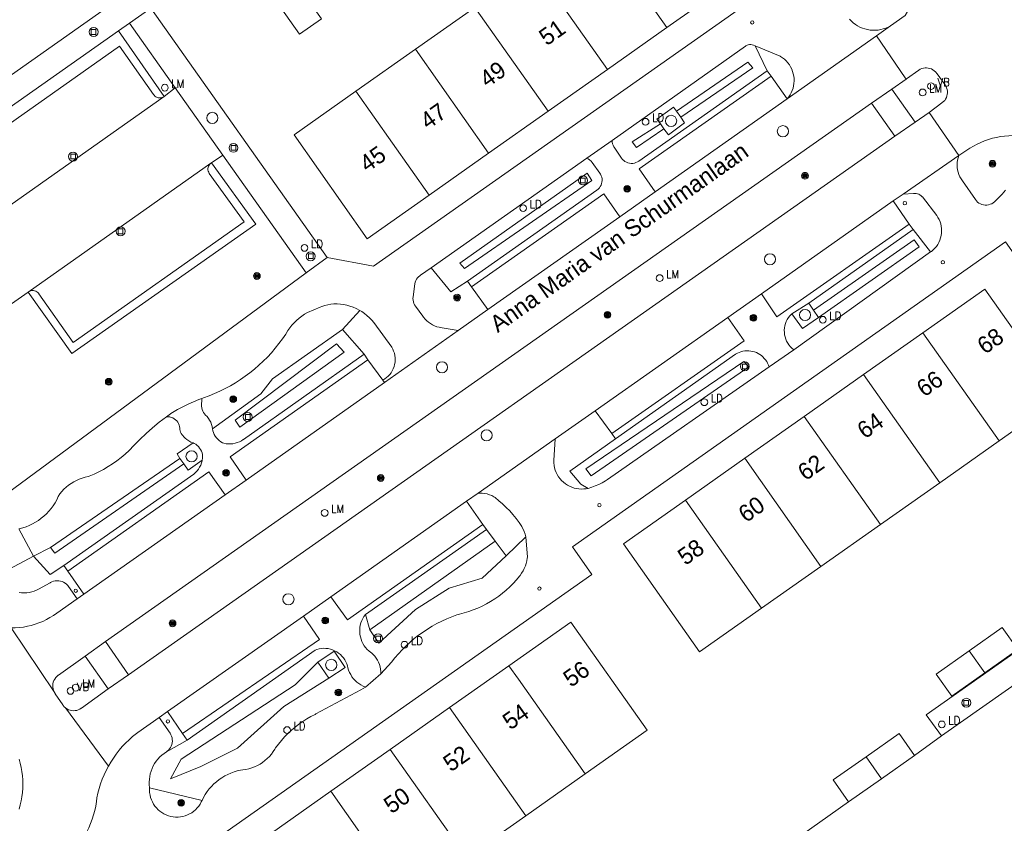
# Model space of a CAD drawing. Header units: metres. Extents: x 138165 to 154469, y 480134 to 494189.
# Tile 1005 of 1056: x 151196 to 151269, y 484055 to 484114. Entities that reach past the tile are written whole.
import ezdxf

# ---------------------------------------------------------------- set-up
doc = ezdxf.new("R2010")
doc.units = ezdxf.units.M
doc.header["$LTSCALE"] = 0.001
doc.header["$MEASUREMENT"] = 0
for name, color, linetype, lineweight in [('Level 5', 7, 'Continuous', 0), ('TOP-L-topo objecten punt', 7, 'Continuous', 0), ('TOP-L-topo objecten vlak', 7, 'Continuous', 0), ('TOP-T-topo huisnummering naamgeving', 7, 'Continuous', 0)]:
    doc.layers.add(name, color=color, linetype=linetype, lineweight=lineweight)
doc.styles.add('Style-INTL_ISO', font='INTL_ISO.shx')
doc.styles.add('Style-STANDARD', font='STANDARD.shx')

# ---------------------------------------------------------------- blocks, each defined once
blk = doc.blocks.new('24')
at = {"layer": 'TOP-L-topo objecten punt', "color": 7, "linetype": 'Continuous', "lineweight": 0}
for radius in [0.025, 0.0182, 0.0115, 0.005]:
    blk.add_circle((0, 0), radius, dxfattribs=at)
blk = doc.blocks.new('121')
at = {"layer": 'TOP-L-topo objecten punt', "color": 7, "linetype": 'Continuous', "lineweight": 0}
blk.add_circle((0, 0), 0.025, dxfattribs=at)
at = {"layer": 'TOP-L-topo objecten punt', "color": 7, "linetype": 'Continuous', "lineweight": 0, "style": 'Style-STANDARD'}
blk.add_text('LD', height=0.06, dxfattribs=at).set_placement((0.0483, 0))
blk = doc.blocks.new('*U13')
at = {"layer": 'Level 5', "color": 7, "linetype": 'Continuous', "lineweight": 0}
blk.add_circle((0, 0), 0.0415, dxfattribs=at)
blk = doc.blocks.new('150')
at = {"layer": 'Level 5', "color": 7, "linetype": 'Continuous', "lineweight": 0}
blk.add_blockref('*U13', (0, 0), dxfattribs=at)
blk = doc.blocks.new('39')
at = {"layer": 'TOP-L-topo objecten punt', "color": 7, "linetype": 'Continuous', "lineweight": 0}
for p, q in [((0.0175, 0.0175), (-0.0175, 0.0175)), ((-0.0175, 0.0175), (-0.0175, -0.0175)), ((0.0175, 0.0175), (0.0175, -0.0175)), ((0.0175, -0.0175), (-0.0175, -0.0175))]:
    blk.add_line(p, q, dxfattribs=at)
blk.add_circle((0, 0), 0.0332, dxfattribs=at)
blk = doc.blocks.new('10')
at = {"layer": 'TOP-L-topo objecten punt', "linetype": 'Continuous', "lineweight": 0}
blk.add_circle((0, 0), 0.0125, dxfattribs=at)
blk = doc.blocks.new('16')
at = {"layer": 'TOP-L-topo objecten punt', "color": 7, "linetype": 'Continuous', "lineweight": 0}
blk.add_circle((0, 0), 0.025, dxfattribs=at)
at = {"layer": 'TOP-L-topo objecten punt', "color": 7, "linetype": 'Continuous', "lineweight": 0, "style": 'Style-STANDARD'}
blk.add_text('LM', height=0.06, dxfattribs=at).set_placement((0.0483, 0))
blk = doc.blocks.new('14')
at = {"layer": 'TOP-L-topo objecten punt', "color": 7, "linetype": 'Continuous', "lineweight": 0}
blk.add_circle((0, 0), 0.025, dxfattribs=at)
at = {"layer": 'TOP-L-topo objecten punt', "color": 7, "linetype": 'Continuous', "lineweight": 0, "style": 'Style-STANDARD'}
blk.add_text('VB', height=0.06, dxfattribs=at).set_placement((0.0483, 0))

msp = doc.modelspace()

# ---------------------------------------------------------------- linework, layer by layer
at = {"layer": 'TOP-L-topo objecten vlak', "flags": 128}
for points in [[(151220.268, 484128.123), (151204.149, 484116.771), (151192.527, 484108.587)], [(151243.605, 484113.749), (151248.207, 484116.992), (151242.764, 484124.717), (151238.162, 484121.473)], [(151238.162, 484121.473), (151243.605, 484113.749)], [(151262.301, 484119.686), (151262.343, 484119.434), (151262.384, 484119.103), (151262.409, 484118.771), (151262.418, 484118.438), (151262.41, 484118.105), (151262.387, 484117.772), (151262.348, 484117.442), (151262.293, 484117.113), (151262.222, 484116.787), (151262.136, 484116.466), (151262.035, 484116.148), (151261.918, 484115.836), (151261.786, 484115.53), (151261.64, 484115.231), (151261.48, 484114.939), (151261.306, 484114.655), (151260.238, 484113.877)], [(151233.748, 484118.363), (151239.191, 484110.638)], [(151214.579, 484115.705), (151216.307, 484113.253), (151217.942, 484114.405), (151216.213, 484116.858)], [(151251.997, 484117.282), (151221.818, 484096.029), (151218.367, 484096.671)], [(151229.334, 484115.252), (151224.92, 484112.142)], [(151229.334, 484115.252), (151234.777, 484107.528)], [(151203.672, 484114.066), (151205.269, 484115.188)], [(151218.367, 484096.671), (151205.269, 484115.188)], [(151202.861, 484113.52), (151203.672, 484114.066)], [(151203.672, 484114.066), (151207.077, 484109.261)], [(151260.238, 484113.877), (151260.062, 484113.785), (151259.88, 484113.708), (151259.693, 484113.646), (151259.501, 484113.599), (151259.305, 484113.567), (151259.108, 484113.552), (151258.91, 484113.552), (151258.713, 484113.569), (151258.518, 484113.601), (151258.326, 484113.649), (151258.139, 484113.712), (151257.957, 484113.79), (151257.782, 484113.883), (151257.616, 484113.99), (151257.458, 484114.109), (151257.311, 484114.241), (151257.175, 484114.385)], [(151260.238, 484113.877), (151259.176, 484113.125)], [(151193.623, 484107.027), (151202.861, 484113.52)], [(151202.861, 484113.52), (151206.248, 484108.634)], [(151239.191, 484110.638), (151243.605, 484113.749)], [(151252.551, 484108.451), (151259.176, 484113.125)], [(151259.176, 484113.125), (151261.33, 484110.009), (151261.396, 484109.913)], [(151206.248, 484108.634), (151206.17, 484108.585), (151206.084, 484108.55), (151205.994, 484108.53), (151205.902, 484108.526), (151205.81, 484108.538), (151205.722, 484108.566), (151205.64, 484108.608), (151205.566, 484108.664), (151205.503, 484108.732), (151205.489, 484108.751), (151205.464, 484108.787), (151202.926, 484112.377), (151190.261, 484103.425)], [(151239.539, 484105.358), (151249.463, 484112.374), (151249.481, 484112.386), (151249.568, 484112.434), (151249.661, 484112.466), (151249.759, 484112.483), (151249.857, 484112.485), (151249.955, 484112.47), (151250.049, 484112.439), (151250.172, 484112.389)], [(151251.073, 484110.547), (151250.172, 484112.389)], [(151250.172, 484112.389), (151252.02, 484111.623), (151252.052, 484111.604), (151252.205, 484111.505), (151252.348, 484111.392), (151252.48, 484111.267), (151252.601, 484111.131), (151252.71, 484110.985), (151252.806, 484110.83), (151252.887, 484110.667), (151252.954, 484110.498), (151253.006, 484110.323), (151253.042, 484110.145), (151253.063, 484109.964), (151253.067, 484109.782), (151253.056, 484109.6), (151253.028, 484109.42), (151252.985, 484109.243), (151252.927, 484109.071), (151252.854, 484108.904), (151252.766, 484108.745), (151252.665, 484108.593), (151252.551, 484108.451)], [(151224.92, 484112.142), (151220.505, 484109.031)], [(151224.92, 484112.142), (151230.363, 484104.417)], [(151244.335, 484107.531), (151249.627, 484111.174), (151249.998, 484110.749), (151244.641, 484107.083)], [(151234.777, 484107.528), (151239.191, 484110.638)], [(151251.073, 484110.547), (151241.525, 484103.829), (151241.517, 484103.823), (151241.419, 484103.763), (151241.309, 484103.714), (151241.193, 484103.68), (151241.074, 484103.661), (151240.953, 484103.658), (151240.833, 484103.671), (151240.716, 484103.7), (151240.604, 484103.744), (151240.498, 484103.803), (151240.401, 484103.875), (151240.315, 484103.959), (151240.24, 484104.054), (151239.683, 484104.869), (151239.664, 484104.9), (151239.61, 484105.007), (151239.571, 484105.121), (151239.547, 484105.238), (151239.539, 484105.358)], [(151242.73, 484101.536), (151241.56, 484103.256), (151251.37, 484110.145)], [(151251.37, 484110.145), (151251.073, 484110.547)], [(151252.551, 484108.451), (151251.37, 484110.145)], [(151263.104, 484107.448), (151264.046, 484108.148), (151264.076, 484108.171), (151264.17, 484108.251), (151264.254, 484108.342), (151264.324, 484108.443), (151264.381, 484108.553), (151264.423, 484108.669), (151264.45, 484108.789), (151264.461, 484108.912), (151264.456, 484109.036), (151264.435, 484109.158), (151264.399, 484109.276), (151264.348, 484109.388), (151264.282, 484109.493), (151264.28, 484109.495), (151263.692, 484110.308), (151263.651, 484110.365), (151263.615, 484110.409), (151263.572, 484110.46), (151263.482, 484110.544), (151263.382, 484110.616), (151263.273, 484110.674), (151263.158, 484110.718), (151263.038, 484110.746), (151262.915, 484110.758), (151262.792, 484110.755), (151262.671, 484110.735), (151262.552, 484110.7), (151262.44, 484110.65), (151262.335, 484110.586), (151262.327, 484110.58), (151261.424, 484109.932), (151261.396, 484109.913)], [(151261.396, 484109.913), (151260.316, 484109.163)], [(151207.077, 484109.261), (151206.248, 484108.634)], [(151210.616, 484104.272), (151207.077, 484109.261)], [(151220.505, 484109.031), (151215.903, 484105.788), (151221.347, 484098.063), (151225.949, 484101.306)], [(151225.949, 484101.306), (151220.505, 484109.031)], [(151258.824, 484108.127), (151260.316, 484109.163)], [(151260.316, 484109.163), (151262.049, 484106.713)], [(151206.248, 484108.634), (151192.665, 484099.056)], [(151258.824, 484108.127), (151201.897, 484068.125)], [(151252.551, 484108.451), (151242.73, 484101.536)], [(151260.543, 484105.687), (151258.824, 484108.127)], [(151230.363, 484104.417), (151234.777, 484107.528)], [(151244.335, 484107.531), (151244.091, 484107.848), (151242.863, 484106.95), (151243.129, 484106.609)], [(151244.641, 484107.083), (151244.335, 484107.531)], [(151262.049, 484106.713), (151263.104, 484107.448)], [(151263.104, 484107.448), (151265.301, 484104.243)], [(151243.385, 484106.217), (151241.356, 484104.844), (151241.027, 484105.268), (151243.129, 484106.609)], [(151243.129, 484106.609), (151243.385, 484106.217)], [(151243.385, 484106.217), (151243.742, 484105.781), (151244.93, 484106.662), (151244.641, 484107.083)], [(151262.049, 484106.713), (151260.543, 484105.687)], [(151203.604, 484065.662), (151260.543, 484105.687)], [(151237.663, 484104.038), (151239.539, 484105.358)], [(151265.301, 484104.243), (151266.122, 484104.784), (151266.385, 484104.943), (151266.656, 484105.088), (151266.934, 484105.219), (151267.219, 484105.336), (151267.509, 484105.437), (151267.804, 484105.523), (151268.104, 484105.594), (151268.406, 484105.649), (151268.711, 484105.688), (151269.017, 484105.711), (151269.325, 484105.719), (151269.632, 484105.71), (151269.939, 484105.685), (151270.243, 484105.645), (151270.545, 484105.588), (151270.844, 484105.516), (151271.139, 484105.429), (151271.429, 484105.326), (151271.713, 484105.209), (151271.99, 484105.076), (151272.261, 484104.93), (151272.298, 484104.908)], [(151225.949, 484101.306), (151230.363, 484104.417)], [(151196.143, 484094.091), (151199.393, 484089.531), (151213.063, 484099.131), (151209.775, 484103.712)], [(151196.143, 484094.091), (151196.257, 484094.16), (151196.345, 484094.193), (151196.438, 484094.21), (151196.532, 484094.212), (151196.626, 484094.197), (151196.715, 484094.167), (151196.798, 484094.122), (151196.873, 484094.064), (151196.936, 484093.994), (151196.95, 484093.975), (151199.488, 484090.354), (151212.194, 484099.315), (151209.609, 484102.917), (151209.561, 484102.997), (151209.527, 484103.085), (151209.509, 484103.177), (151209.507, 484103.27), (151209.52, 484103.363), (151209.549, 484103.452), (151209.593, 484103.535), (151209.65, 484103.609), (151209.717, 484103.671)], [(151196.143, 484094.091), (151209.717, 484103.671)], [(151209.717, 484103.671), (151209.775, 484103.712)], [(151209.775, 484103.712), (151210.616, 484104.272)], [(151210.616, 484104.272), (151216.808, 484095.527)], [(151226.085, 484095.89), (151237.663, 484104.038)], [(151237.663, 484104.038), (151237.749, 484103.995), (151237.865, 484103.921), (151237.972, 484103.834), (151238.067, 484103.736), (151238.635, 484102.923), (151238.68, 484102.851), (151238.731, 484102.743), (151238.768, 484102.63), (151238.79, 484102.512), (151238.795, 484102.393), (151238.785, 484102.274), (151238.759, 484102.157), (151238.717, 484102.045), (151238.661, 484101.939), (151238.591, 484101.842), (151238.509, 484101.755), (151238.416, 484101.68), (151238.405, 484101.672), (151228.8, 484094.901)], [(151265.301, 484104.243), (151261.168, 484101.379)], [(151268.775, 484101.67), (151268.521, 484101.378), (151268.256, 484101.097), (151267.979, 484100.827), (151267.956, 484100.806), (151267.858, 484100.73), (151267.751, 484100.666), (151267.637, 484100.618), (151267.518, 484100.584), (151267.395, 484100.566), (151267.271, 484100.563), (151267.147, 484100.577), (151267.027, 484100.606), (151266.911, 484100.651), (151266.802, 484100.71), (151266.701, 484100.783), (151266.611, 484100.868), (151266.532, 484100.964), (151265.574, 484102.351), (151265.568, 484102.36), (151265.468, 484102.51), (151265.383, 484102.668), (151265.311, 484102.833), (151265.255, 484103.004), (151265.214, 484103.179), (151265.189, 484103.358), (151265.179, 484103.537), (151265.186, 484103.717), (151265.209, 484103.896), (151265.247, 484104.071), (151265.301, 484104.243)], [(151238.027, 484102.385), (151237.675, 484102.933), (151228.236, 484096.24), (151228.569, 484095.842), (151238.027, 484102.385)], [(151229.1, 484094.489), (151238.919, 484101.405), (151240.122, 484099.692)], [(151242.73, 484101.536), (151240.122, 484099.692)], [(151260.423, 484100.866), (151261.168, 484101.379)], [(151261.168, 484101.379), (151261.945, 484101.421), (151262.021, 484101.425), (151262.126, 484101.422), (151262.228, 484101.404), (151262.327, 484101.37), (151262.419, 484101.322), (151262.503, 484101.26), (151262.576, 484101.186), (151262.595, 484101.163), (151263.661, 484099.789), (151263.757, 484099.643), (151263.84, 484099.488), (151263.909, 484099.327), (151263.963, 484099.159), (151264.001, 484098.988), (151264.023, 484098.814), (151264.03, 484098.639), (151264.02, 484098.463), (151263.995, 484098.29), (151263.954, 484098.119), (151263.897, 484097.953), (151263.826, 484097.792), (151263.74, 484097.639), (151263.641, 484097.494), (151263.529, 484097.359), (151263.405, 484097.235), (151263.271, 484097.122), (151263.212, 484097.079)], [(151250.631, 484093.969), (151260.423, 484100.866)], [(151261.621, 484099.143), (151260.423, 484100.866)], [(151240.122, 484099.692), (151230.303, 484092.81)], [(151250.631, 484093.969), (151251.792, 484092.261), (151261.621, 484099.143)], [(151254.164, 484093.277), (151261.911, 484098.756)], [(151261.911, 484098.756), (151261.621, 484099.143)], [(151263.212, 484097.079), (151261.911, 484098.756)], [(151205.834, 484050.444), (151238.034, 484073.118), (151236.602, 484075.175), (151268.766, 484097.826)], [(151254.506, 484092.763), (151261.998, 484097.974), (151262.365, 484097.456), (151254.872, 484092.211)], [(151268.766, 484097.826), (151283.358, 484077.109), (151262.871, 484062.675), (151264.006, 484061.132)], [(151263.212, 484097.079), (151253.033, 484089.814)], [(151216.808, 484095.527), (151218.367, 484096.671)], [(151216.808, 484095.527), (151182.962, 484070.582)], [(151228.111, 484091.236), (151226.767, 484091.467), (151226.687, 484091.482), (151226.516, 484091.527), (151226.35, 484091.587), (151226.19, 484091.662), (151226.038, 484091.751), (151225.894, 484091.854), (151225.761, 484091.969), (151225.638, 484092.096), (151225.527, 484092.233), (151225.468, 484092.314), (151224.928, 484093.047), (151224.924, 484093.053), (151224.864, 484093.146), (151224.811, 484093.256), (151224.772, 484093.372), (151224.749, 484093.493), (151224.742, 484093.615), (151224.75, 484093.738), (151224.882, 484094.703), (151224.885, 484094.722), (151224.912, 484094.838), (151224.954, 484094.95), (151225.01, 484095.055), (151225.08, 484095.152), (151225.162, 484095.238), (151225.255, 484095.312), (151225.301, 484095.344), (151226.085, 484095.89)], [(151228.8, 484094.901), (151227.544, 484094.104), (151226.085, 484095.89)], [(151228.8, 484094.901), (151229.1, 484094.489)], [(151186.729, 484087.539), (151196.143, 484094.091)], [(151229.1, 484094.489), (151230.303, 484092.81)], [(151268.303, 484083.042), (151272.905, 484086.285), (151267.243, 484094.32), (151262.641, 484091.077)], [(151248.137, 484092.209), (151250.631, 484093.969)], [(151209.064, 484086.202), (151209.183, 484086.242), (151209.594, 484086.391), (151209.998, 484086.555), (151210.397, 484086.734), (151210.789, 484086.928), (151211.173, 484087.135), (151211.55, 484087.357), (151211.918, 484087.592), (151212.277, 484087.841), (151212.627, 484088.102), (151212.967, 484088.376), (151213.297, 484088.663), (151213.617, 484088.961), (151213.925, 484089.271), (151214.221, 484089.592), (151214.506, 484089.923), (151214.778, 484090.265), (151215.038, 484090.616), (151215.284, 484090.977), (151215.308, 484091.019), (151215.437, 484091.234), (151215.58, 484091.439), (151215.736, 484091.635), (151215.904, 484091.821), (151216.083, 484091.995), (151216.274, 484092.158), (151216.474, 484092.308), (151216.683, 484092.445), (151216.901, 484092.569), (151217.835, 484092.979), (151217.96, 484093.026), (151218.181, 484093.096), (151218.406, 484093.151), (151218.634, 484093.19), (151218.865, 484093.213), (151219.096, 484093.22), (151219.103, 484093.22), (151219.345, 484093.202), (151219.586, 484093.168), (151219.823, 484093.118), (151220.057, 484093.053), (151220.286, 484092.972), (151220.509, 484092.877), (151220.783, 484092.735)], [(151220.783, 484092.735), (151219.51, 484091.326)], [(151220.783, 484092.735), (151220.934, 484092.643), (151221.134, 484092.506), (151221.324, 484092.356), (151221.504, 484092.193), (151221.674, 484092.019), (151221.831, 484091.835), (151223.163, 484090.002), (151223.241, 484089.86), (151223.307, 484089.707), (151223.359, 484089.548), (151223.395, 484089.384), (151223.415, 484089.219), (151223.419, 484089.051), (151223.408, 484088.885), (151223.38, 484088.72), (151223.337, 484088.558), (151223.279, 484088.402), (151223.205, 484088.251), (151223.118, 484088.109), (151223.018, 484087.975), (151222.905, 484087.851), (151222.781, 484087.739), (151222.647, 484087.639), (151222.504, 484087.553)], [(151230.303, 484092.81), (151228.111, 484091.236)], [(151252.889, 484092.49), (151254.164, 484093.277)], [(151254.506, 484092.763), (151254.164, 484093.277)], [(151254.872, 484092.211), (151254.506, 484092.763)], [(151238.284, 484085.28), (151248.137, 484092.209)], [(151239.523, 484083.581), (151249.344, 484090.484), (151248.137, 484092.209)], [(151253.033, 484089.814), (151252.905, 484089.921), (151252.787, 484090.039), (151252.68, 484090.169), (151252.587, 484090.308), (151252.508, 484090.455), (151252.442, 484090.609), (151252.392, 484090.768), (151252.358, 484090.932), (151252.339, 484091.098), (151252.336, 484091.266), (151252.349, 484091.432), (151252.378, 484091.597), (151252.422, 484091.758), (151252.482, 484091.915), (151252.556, 484092.064), (151252.645, 484092.206), (151252.746, 484092.339), (151252.86, 484092.462), (151252.889, 484092.49)], [(151252.889, 484092.49), (151253.684, 484091.388), (151254.872, 484092.211)], [(151219.51, 484091.326), (151214.302, 484087.653), (151213.43, 484086.533), (151209.85, 484083.943)], [(151221.112, 484089.477), (151219.51, 484091.326)], [(151222.622, 484087.37), (151228.111, 484091.236)], [(151262.641, 484091.077), (151258.226, 484087.967)], [(151268.303, 484083.042), (151262.641, 484091.077)], [(151211.519, 484084.568), (151219.07, 484090.263), (151219.631, 484089.631), (151211.876, 484084.063), (151211.519, 484084.568)], [(151239.801, 484083.183), (151248.721, 484089.474), (151248.848, 484089.547), (151248.98, 484089.609), (151249.118, 484089.658), (151249.26, 484089.696), (151249.404, 484089.72), (151249.55, 484089.732), (151249.696, 484089.731), (151249.842, 484089.717), (151249.986, 484089.69), (151250.127, 484089.651), (151250.264, 484089.599), (151250.396, 484089.535), (151250.521, 484089.46), (151250.64, 484089.375), (151250.751, 484089.278), (151250.852, 484089.173), (151250.944, 484089.059), (151251.026, 484088.937), (151251.096, 484088.809), (151251.155, 484088.675), (151251.202, 484088.536)], [(151253.033, 484089.814), (151251.202, 484088.536)], [(151221.112, 484089.477), (151212.138, 484083.14), (151212.136, 484083.139), (151211.993, 484083.049), (151211.843, 484082.972), (151211.685, 484082.91), (151211.523, 484082.863), (151211.356, 484082.832), (151211.188, 484082.816), (151211.019, 484082.816), (151210.85, 484082.833), (151210.684, 484082.865), (151210.6, 484082.903), (151210.471, 484082.976), (151210.35, 484083.063), (151210.24, 484083.161), (151210.141, 484083.271), (151210.054, 484083.392), (151209.981, 484083.52), (151209.922, 484083.656), (151209.878, 484083.798), (151209.85, 484083.943)], [(151221.395, 484089.052), (151211.149, 484081.859), (151212.339, 484080.125)], [(151221.395, 484089.052), (151221.112, 484089.477)], [(151222.504, 484087.553), (151221.395, 484089.052)], [(151237.6, 484080.953), (151237.975, 484080.441), (151249.694, 484088.542), (151249.322, 484088.944), (151237.6, 484080.953)], [(151251.202, 484088.536), (151239.196, 484080.166), (151239.04, 484080.068), (151238.796, 484079.928), (151238.545, 484079.803), (151238.286, 484079.692), (151238.022, 484079.596), (151237.753, 484079.515)], [(151222.622, 484087.37), (151222.504, 484087.553)], [(151258.226, 484087.967), (151253.812, 484084.856)], [(151263.889, 484079.931), (151258.226, 484087.967)], [(151212.339, 484080.125), (151222.622, 484087.37)], [(151206.422, 484084.831), (151206.626, 484084.976), (151206.827, 484085.114), (151206.866, 484085.138), (151207.245, 484085.361), (151207.632, 484085.57), (151208.026, 484085.765), (151208.427, 484085.946), (151208.834, 484086.112), (151209.064, 484086.202)], [(151209.85, 484083.943), (151209.849, 484083.945), (151209.818, 484084.109), (151209.771, 484084.269), (151209.709, 484084.424), (151209.632, 484084.572), (151209.541, 484084.712), (151209.438, 484084.843), (151209.322, 484084.963), (151209.245, 484085.046), (151209.174, 484085.146), (151209.117, 484085.254), (151209.074, 484085.369), (151209.047, 484085.488), (151209.035, 484085.61), (151209.064, 484086.202)], [(151235.306, 484083.2), (151238.284, 484085.28)], [(151238.284, 484085.28), (151239.523, 484083.581)], [(151195.49, 484076.518), (151195.74, 484076.584), (151195.986, 484076.666), (151196.227, 484076.762), (151196.461, 484076.873), (151196.688, 484076.998), (151196.906, 484077.137), (151197.116, 484077.29), (151197.316, 484077.455), (151197.505, 484077.632), (151197.683, 484077.82), (151197.849, 484078.019), (151198.002, 484078.227), (151198.142, 484078.445), (151198.269, 484078.671), (151198.381, 484078.905), (151198.382, 484078.907), (151198.512, 484079.096), (151198.655, 484079.275), (151198.809, 484079.444), (151198.975, 484079.602), (151199.152, 484079.748), (151199.338, 484079.882), (151199.534, 484080.001), (151199.737, 484080.108), (151199.947, 484080.199), (151200.163, 484080.276), (151200.384, 484080.337), (151200.608, 484080.383), (151200.682, 484080.413), (151201.043, 484080.57), (151201.398, 484080.741), (151201.745, 484080.927), (151202.084, 484081.127), (151202.416, 484081.34), (151202.738, 484081.566), (151203.051, 484081.806), (151203.353, 484082.058), (151203.646, 484082.322), (151204.001, 484082.694), (151204.453, 484083.147), (151204.916, 484083.589), (151205.391, 484084.019), (151205.875, 484084.437), (151206.422, 484084.831)], [(151206.422, 484084.831), (151206.541, 484084.833), (151206.662, 484084.819), (151206.78, 484084.789), (151206.894, 484084.745), (151207, 484084.685), (151207.098, 484084.613), (151207.186, 484084.528), (151207.261, 484084.432), (151207.324, 484084.327), (151207.372, 484084.215), (151207.405, 484084.098), (151207.422, 484083.977), (151207.425, 484083.899), (151207.442, 484083.789), (151207.475, 484083.683), (151207.523, 484083.583), (151207.585, 484083.491), (151207.659, 484083.408), (151207.69, 484083.374), (151207.814, 484083.251), (151207.949, 484083.14), (151208.093, 484083.042), (151208.246, 484082.957), (151208.406, 484082.887)], [(151253.812, 484084.856), (151249.398, 484081.745)], [(151259.475, 484076.821), (151253.812, 484084.856)], [(151235.306, 484083.2), (151229.588, 484079.163)], [(151237.753, 484079.515), (151237.619, 484079.489), (151237.438, 484079.467), (151237.256, 484079.462), (151237.074, 484079.472), (151236.894, 484079.498), (151236.717, 484079.54), (151236.544, 484079.598), (151236.377, 484079.67), (151236.217, 484079.757), (151236.065, 484079.857), (151235.923, 484079.97), (151235.79, 484080.096), (151235.67, 484080.232), (151235.562, 484080.379), (151235.467, 484080.534), (151235.386, 484080.698), (151235.32, 484080.867), (151235.269, 484081.042), (151235.234, 484081.221), (151235.214, 484081.402), (151235.21, 484081.584), (151235.306, 484083.2)], [(151237.753, 484079.515), (151237.212, 484079.823), (151236.391, 484080.801), (151239.801, 484083.183)], [(151239.523, 484083.581), (151239.801, 484083.183)], [(151208.406, 484082.887), (151207.21, 484082.069), (151207.429, 484081.732)], [(151208.406, 484082.887), (151208.482, 484082.853), (151208.598, 484082.786), (151208.706, 484082.706), (151208.804, 484082.613), (151208.89, 484082.51), (151208.963, 484082.397), (151209.022, 484082.276), (151209.066, 484082.149), (151209.095, 484082.018), (151209.108, 484081.884), (151209.105, 484081.75), (151209.086, 484081.617)], [(151263.889, 484079.931), (151268.303, 484083.042)], [(151197.814, 484075.108), (151207.429, 484081.732)], [(151209.086, 484081.617), (151209.076, 484081.568), (151209.029, 484081.403), (151208.967, 484081.243), (151208.89, 484081.09), (151208.8, 484080.944), (151208.696, 484080.807), (151208.58, 484080.681), (151208.453, 484080.566), (151198.798, 484073.771)], [(151207.429, 484081.732), (151207.704, 484081.332)], [(151207.704, 484081.332), (151208.033, 484080.861), (151209.086, 484081.617)], [(151249.398, 484081.745), (151244.984, 484078.635)], [(151255.061, 484073.71), (151249.398, 484081.745)], [(151197.814, 484075.108), (151198.14, 484074.704), (151207.704, 484081.332)], [(151210.782, 484079.044), (151209.572, 484080.735), (151199.094, 484073.355)], [(151212.339, 484080.125), (151210.782, 484079.044)], [(151259.475, 484076.821), (151263.889, 484079.931)], [(151200.295, 484071.659), (151210.782, 484079.044)], [(151228.73, 484078.558), (151229.588, 484079.163)], [(151229.588, 484079.163), (151229.707, 484079.167), (151229.89, 484079.159), (151230.072, 484079.136), (151230.251, 484079.097), (151230.425, 484079.042), (151230.595, 484078.972), (151230.757, 484078.888), (151230.838, 484078.827), (151231.127, 484078.598), (151231.406, 484078.355), (151231.674, 484078.102), (151231.93, 484077.836), (151232.175, 484077.56), (151232.408, 484077.273), (151232.628, 484076.977), (151232.835, 484076.671), (151232.839, 484076.664), (151232.932, 484076.487), (151233.01, 484076.303), (151233.073, 484076.113), (151233.121, 484075.919)], [(151218.637, 484071.459), (151228.73, 484078.558)], [(151229.936, 484076.834), (151228.73, 484078.558)], [(151244.984, 484078.635), (151240.382, 484075.392), (151246.045, 484067.356), (151250.647, 484070.6)], [(151250.647, 484070.6), (151244.984, 484078.635)], [(151196.549, 484074.476), (151195.441, 484076.507)], [(151229.936, 484076.834), (151219.865, 484069.751), (151218.637, 484071.459)], [(151230.212, 484076.449), (151229.936, 484076.834)], [(151255.061, 484073.71), (151259.475, 484076.821)], [(151221.206, 484070.145), (151230.212, 484076.449)], [(151233.121, 484075.919), (151233.246, 484074.411), (151233.238, 484074.337), (151233.206, 484074.137), (151233.158, 484073.94), (151233.095, 484073.747), (151233.017, 484073.56), (151232.924, 484073.379), (151232.817, 484073.207), (151232.697, 484073.043), (151232.657, 484072.991), (151232.427, 484072.716), (151232.186, 484072.451), (151231.934, 484072.197), (151231.67, 484071.954), (151231.395, 484071.724), (151231.111, 484071.506), (151230.817, 484071.3), (151230.515, 484071.109), (151230.204, 484070.93), (151229.885, 484070.766), (151229.559, 484070.617), (151229.227, 484070.482), (151228.89, 484070.362), (151228.547, 484070.257), (151228.2, 484070.167), (151228.012, 484070.105), (151227.631, 484069.967), (151227.256, 484069.814), (151226.888, 484069.647), (151226.526, 484069.464), (151226.172, 484069.268), (151225.825, 484069.058), (151225.488, 484068.834), (151225.159, 484068.597), (151224.84, 484068.348), (151224.531, 484068.086), (151224.233, 484067.812), (151223.946, 484067.526), (151223.67, 484067.23), (151223.406, 484066.922), (151223.155, 484066.605), (151222.346, 484065.736)], [(151230.212, 484076.449), (151230.856, 484075.585)], [(151231.67, 484074.502), (151233.121, 484075.919)], [(151196.549, 484074.476), (151197.814, 484075.108)], [(151230.856, 484075.585), (151221.531, 484069.008)], [(151231.67, 484074.502), (151230.856, 484075.585)], [(151193.65, 484072.94), (151196.549, 484074.476)], [(151198.798, 484073.771), (151197.792, 484073.112), (151196.549, 484074.476)], [(151221.531, 484069.008), (151222.195, 484068.01), (151224.93, 484070.517), (151227.428, 484072.086), (151229.892, 484072.852), (151231.67, 484074.502)], [(151198.798, 484073.771), (151199.094, 484073.355)], [(151250.647, 484070.6), (151255.061, 484073.71)], [(151199.094, 484073.355), (151200.295, 484071.659)], [(151199.8, 484071.303), (151199.147, 484072.22), (151199.085, 484072.298), (151198.994, 484072.39), (151198.893, 484072.469), (151198.784, 484072.535), (151198.666, 484072.588), (151198.543, 484072.625), (151198.417, 484072.647), (151198.288, 484072.652), (151198.16, 484072.642), (151198.034, 484072.616), (151197.913, 484072.575), (151197.797, 484072.519), (151197.771, 484072.504), (151196.907, 484072.015), (151196.778, 484071.95), (151196.601, 484071.877), (151196.418, 484071.82), (151196.231, 484071.777), (151196.042, 484071.751), (151195.85, 484071.74), (151195.659, 484071.746), (151195.469, 484071.767)], [(151200.295, 484071.659), (151199.8, 484071.303)], [(151216.607, 484070.008), (151218.637, 484071.459)], [(151194.889, 484069.144), (151195.19, 484069.15), (151195.49, 484069.172), (151195.789, 484069.21), (151196.085, 484069.263), (151196.378, 484069.333), (151196.667, 484069.418), (151196.951, 484069.517), (151197.229, 484069.632), (151197.501, 484069.762), (151197.766, 484069.906), (151198.022, 484070.063), (151198.27, 484070.234), (151199.8, 484071.303)], [(151206.493, 484062.935), (151216.607, 484070.008)], [(151216.607, 484070.008), (151217.79, 484068.278), (151207.622, 484061.307)], [(151222.346, 484065.736), (151222.344, 484065.911), (151222.327, 484066.086), (151222.294, 484066.258), (151222.246, 484066.427), (151222.182, 484066.59), (151222.104, 484066.747), (151222.011, 484066.896), (151221.906, 484067.037), (151221.788, 484067.167), (151221.659, 484067.285), (151221.614, 484067.322), (151221.474, 484067.43), (151221.344, 484067.551), (151221.226, 484067.683), (151221.12, 484067.825), (151221.027, 484067.976), (151220.949, 484068.135), (151220.885, 484068.301), (151220.836, 484068.471), (151220.803, 484068.645), (151220.785, 484068.821), (151220.784, 484068.999), (151220.798, 484069.175), (151220.828, 484069.35), (151220.874, 484069.521), (151220.936, 484069.688), (151221.012, 484069.848), (151221.102, 484070), (151221.205, 484070.144), (151221.206, 484070.145)], [(151221.531, 484069.008), (151221.206, 484070.145)], [(151237.537, 484058.302), (151242.139, 484061.546), (151236.476, 484069.581), (151231.874, 484066.338)], [(151264.006, 484061.132), (151276.293, 484069.744)], [(151267.234, 484065.81), (151269.686, 484067.538), (151268.534, 484069.173), (151266.082, 484067.445)], [(151198.079, 484064.385), (151194.889, 484069.144)], [(151200.389, 484067.048), (151201.897, 484068.125)], [(151201.897, 484068.125), (151203.604, 484065.662)], [(151200.389, 484067.048), (151198.393, 484065.638), (151198.375, 484065.625), (151198.279, 484065.544), (151198.194, 484065.451), (151198.121, 484065.348), (151198.062, 484065.237), (151198.017, 484065.12), (151197.988, 484064.997), (151197.975, 484064.872), (151197.977, 484064.746), (151197.995, 484064.622), (151198.029, 484064.501), (151198.079, 484064.385)], [(151202.103, 484064.606), (151200.389, 484067.048)], [(151207.969, 484060.815), (151217.469, 484067.501), (151217.596, 484067.546), (151217.761, 484067.59), (151217.929, 484067.617), (151218.098, 484067.629), (151218.268, 484067.625), (151218.437, 484067.605), (151218.603, 484067.569), (151218.765, 484067.518), (151218.922, 484067.452), (151219.072, 484067.371), (151219.213, 484067.277), (151219.345, 484067.17), (151219.466, 484067.051), (151219.576, 484066.92), (151219.673, 484066.781), (151219.756, 484066.633), (151219.825, 484066.477), (151219.879, 484066.316), (151219.91, 484066.176), (151219.963, 484066.002), (151220.032, 484065.834), (151220.115, 484065.672), (151220.211, 484065.518), (151220.321, 484065.373), (151220.443, 484065.239), (151220.577, 484065.116), (151220.721, 484065.004), (151220.874, 484064.906), (151221.035, 484064.822), (151221.203, 484064.753)], [(151218.495, 484065.405), (151219.699, 484066.191), (151218.875, 484067.406), (151217.668, 484066.592)], [(151266.082, 484067.445), (151263.63, 484065.717), (151264.782, 484064.082), (151267.234, 484065.81)], [(151266.082, 484067.445), (151267.234, 484065.81)], [(151217.668, 484066.592), (151215.999, 484064.925), (151207.507, 484059.388), (151206.715, 484057.933), (151208.989, 484058.839), (151211.708, 484060.22), (151215.147, 484063.315), (151218.495, 484065.405)], [(151217.668, 484066.592), (151218.495, 484065.405)], [(151231.874, 484066.338), (151227.46, 484063.227)], [(151231.874, 484066.338), (151232.58, 484065.336), (151237.537, 484058.302)], [(151203.604, 484065.662), (151202.103, 484064.606)], [(151222.346, 484065.736), (151221.203, 484064.753)], [(151198.079, 484064.385), (151198.142, 484064.276), (151198.149, 484064.266), (151198.16, 484064.25), (151198.715, 484063.423), (151198.751, 484063.372), (151198.834, 484063.278), (151198.927, 484063.196)], [(151198.927, 484063.196), (151199.031, 484063.125), (151199.142, 484063.069), (151199.26, 484063.027), (151199.382, 484063.001), (151199.507, 484062.991), (151199.632, 484062.996), (151199.755, 484063.017), (151199.874, 484063.054), (151199.988, 484063.106), (151200.094, 484063.172), (151200.112, 484063.185), (151202.103, 484064.606)], [(151221.203, 484064.753), (151220.87, 484064.536), (151217.531, 484062.753), (151217.467, 484062.722), (151217.153, 484062.56), (151216.846, 484062.384), (151216.547, 484062.193), (151216.258, 484061.99), (151215.978, 484061.774), (151215.708, 484061.545), (151215.448, 484061.304), (151215.2, 484061.052), (151214.963, 484060.789), (151214.738, 484060.515), (151214.526, 484060.232), (151214.475, 484060.141), (151214.354, 484059.951), (151214.219, 484059.77), (151214.072, 484059.6), (151213.913, 484059.44), (151213.744, 484059.291), (151213.564, 484059.155), (151213.375, 484059.032), (151213.178, 484058.923), (151212.974, 484058.828), (151212.763, 484058.748), (151212.547, 484058.683), (151212.327, 484058.633), (151212.104, 484058.6), (151211.936, 484058.571), (151211.689, 484058.516), (151211.447, 484058.446), (151211.21, 484058.361), (151210.979, 484058.26), (151210.754, 484058.145), (151210.537, 484058.016), (151210.329, 484057.874), (151210.13, 484057.719), (151209.942, 484057.551), (151209.764, 484057.372), (151209.598, 484057.182), (151209.445, 484056.982), (151209.305, 484056.772), (151209.178, 484056.554), (151209.065, 484056.328)], [(151202.106, 484058.867), (151198.927, 484063.196)], [(151205.884, 484062.489), (151206.493, 484062.935)], [(151206.493, 484062.935), (151207.622, 484061.307)], [(151227.46, 484063.227), (151223.046, 484060.116)], [(151233.123, 484055.192), (151227.46, 484063.227)], [(151205.884, 484062.489), (151204.298, 484061.383), (151204.185, 484061.296), (151203.908, 484061.07), (151203.641, 484060.832), (151203.385, 484060.582), (151203.141, 484060.321), (151202.908, 484060.049), (151202.688, 484059.767), (151202.481, 484059.476), (151202.287, 484059.176), (151202.106, 484058.867)], [(151206.418, 484059.94), (151206.473, 484059.978), (151206.568, 484060.059), (151206.652, 484060.151), (151206.723, 484060.253), (151206.781, 484060.363), (151206.824, 484060.48), (151206.852, 484060.601), (151206.864, 484060.725), (151206.86, 484060.849), (151206.841, 484060.972), (151206.805, 484061.092), (151206.755, 484061.206), (151206.69, 484061.312), (151205.884, 484062.489)], [(151207.622, 484061.307), (151207.969, 484060.815)], [(151262.019, 484059.67), (151260.867, 484061.305), (151258.414, 484059.577)], [(151262.019, 484059.67), (151264.006, 484061.132)], [(151206.418, 484059.94), (151207.969, 484060.815)], [(151205.168, 484057.265), (151205.166, 484057.28), (151205.145, 484057.487), (151205.14, 484057.694), (151205.151, 484057.901), (151205.178, 484058.107), (151205.221, 484058.309), (151205.28, 484058.508), (151205.353, 484058.702), (151205.442, 484058.89), (151205.544, 484059.07), (151205.66, 484059.242), (151205.789, 484059.404), (151205.93, 484059.556), (151206.083, 484059.697), (151206.246, 484059.825), (151206.418, 484059.94)], [(151223.046, 484060.116), (151218.632, 484057.006)], [(151228.709, 484052.081), (151223.046, 484060.116)], [(151259.566, 484057.942), (151262.019, 484059.67)], [(151195.474, 484055.689), (151195.56, 484055.99), (151195.632, 484056.295), (151195.688, 484056.603), (151195.728, 484056.914), (151195.752, 484057.227), (151195.76, 484057.54), (151195.752, 484057.853), (151195.728, 484058.166), (151195.688, 484058.476), (151195.632, 484058.785), (151195.561, 484059.09), (151195.474, 484059.391)], [(151258.414, 484059.577), (151255.962, 484057.849), (151257.114, 484056.214)], [(151258.414, 484059.577), (151259.566, 484057.942)], [(151200.513, 484053.996), (151200.659, 484054.301), (151200.79, 484054.612), (151200.906, 484054.929), (151201.007, 484055.251), (151201.093, 484055.578), (151201.164, 484055.908), (151201.218, 484056.242), (151201.252, 484056.524), (151201.328, 484056.874), (151201.42, 484057.219), (151201.528, 484057.56), (151201.65, 484057.896), (151201.788, 484058.227), (151201.94, 484058.55), (151202.106, 484058.867)], [(151233.123, 484055.192), (151237.537, 484058.302)], [(151257.114, 484056.214), (151259.566, 484057.942)], [(151209.065, 484056.328), (151209.012, 484056.214), (151208.925, 484056.057), (151208.824, 484055.907), (151208.71, 484055.768), (151208.584, 484055.639), (151208.448, 484055.521), (151208.301, 484055.416), (151208.146, 484055.325), (151207.983, 484055.248), (151207.814, 484055.185), (151207.64, 484055.138), (151207.462, 484055.106), (151207.283, 484055.09), (151207.103, 484055.09), (151206.923, 484055.106), (151206.746, 484055.138), (151206.572, 484055.186), (151206.403, 484055.249), (151206.24, 484055.326), (151206.085, 484055.418), (151205.938, 484055.523), (151205.802, 484055.64), (151205.676, 484055.769), (151205.562, 484055.909), (151205.462, 484056.059), (151205.374, 484056.216), (151205.301, 484056.381), (151205.243, 484056.552), (151205.201, 484056.727), (151205.174, 484056.905), (151205.163, 484057.085), (151205.168, 484057.265)], [(151209.065, 484056.328), (151205.168, 484057.265)], [(151218.632, 484057.006), (151214.218, 484053.895)], [(151224.294, 484048.971), (151218.632, 484057.006)], [(151251.474, 484052.239), (151257.114, 484056.214)], [(151228.709, 484052.081), (151233.123, 484055.192)]]:
    msp.add_lwpolyline(points, dxfattribs=at)

# ---------------------------------------------------------------- block references
at = {"layer": 'TOP-L-topo objecten punt', "xscale": 10, "yscale": 10, "zscale": 10}
for name, p in [('10', (151249.959, 484114.131)), ('39', (151201.011, 484113.422)), ('16', (151206.303, 484109.285)), ('16', (151262.616, 484108.935)), ('14', (151263.238, 484109.393)), ('150', (151209.832, 484107.038)), ('121', (151242.03, 484106.754)), ('150', (151243.926, 484106.816)), ('150', (151252.232, 484106.047)), ('39', (151211.404, 484104.814)), ('39', (151199.481, 484104.167)), ('24', (151267.804, 484103.635)), ('24', (151253.873, 484102.744)), ('39', (151237.373, 484102.392)), ('24', (151240.662, 484101.772)), ('121', (151232.931, 484100.332)), ('10', (151261.294, 484100.703)), ('39', (151203.014, 484098.611)), ('121', (151216.681, 484097.378)), ('39', (151217.144, 484096.756)), ('150', (151251.271, 484096.536)), ('10', (151264.117, 484096.316)), ('24', (151213.147, 484095.292)), ('16', (151243.076, 484095.137)), ('24', (151228.017, 484093.685)), ('24', (151239.193, 484092.403)), ('150', (151253.879, 484092.396)), ('121', (151255.2, 484092.04)), ('24', (151250.038, 484092.185)), ('150', (151226.903, 484088.51)), ('39', (151249.401, 484088.576)), ('24', (151202.132, 484087.435)), ('24', (151211.387, 484086.144)), ('121', (151246.395, 484085.909)), ('39', (151212.461, 484084.814)), ('150', (151230.213, 484083.456)), ('150', (151208.288, 484081.891)), ('24', (151210.853, 484080.671)), ('24', (151222.348, 484080.284)), ('16', (151218.181, 484077.689)), ('10', (151238.598, 484078.265)), ('10', (151234.137, 484072.067)), ('10', (151199.682, 484071.907)), ('150', (151215.487, 484071.273)), ('24', (151218.227, 484069.692)), ('24', (151206.878, 484069.486)), ('39', (151222.15, 484068.364)), ('121', (151224.114, 484067.897)), ('150', (151218.669, 484066.397)), ('14', (151199.289, 484064.461)), ('16', (151199.679, 484064.707)), ('24', (151219.198, 484064.342)), ('39', (151265.858, 484063.581)), ('121', (151264.042, 484061.978)), ('10', (151206.53, 484062.199)), ('121', (151215.387, 484061.555)), ('24', (151207.521, 484056.15))]:
    msp.add_blockref(name, p, dxfattribs=at)

# ---------------------------------------------------------------- texts
at = {"layer": 'TOP-T-topo huisnummering naamgeving', "style": 'Style-INTL_ISO'}
for s, p in [('51', (151234.68, 484112.353)), ('49', (151230.266, 484109.242)), ('47', (151225.852, 484106.131)), ('Anna Maria van Schurmanlaan', (151231.039, 484091.043)), ('45', (151221.344, 484102.954)), ('68', (151267.246, 484089.429)), ('66', (151262.737, 484086.252)), ('64', (151258.323, 484083.142)), ('62', (151253.909, 484080.031)), ('60', (151249.495, 484076.92)), ('58', (151244.987, 484073.744)), ('56', (151236.479, 484064.69)), ('54', (151231.971, 484061.513)), ('52', (151227.557, 484058.402)), ('50', (151223.143, 484055.291))]:
    msp.add_text(s, height=1.25, rotation=35.2, dxfattribs=at).set_placement(p)

doc.saveas('drawing.dxf')
